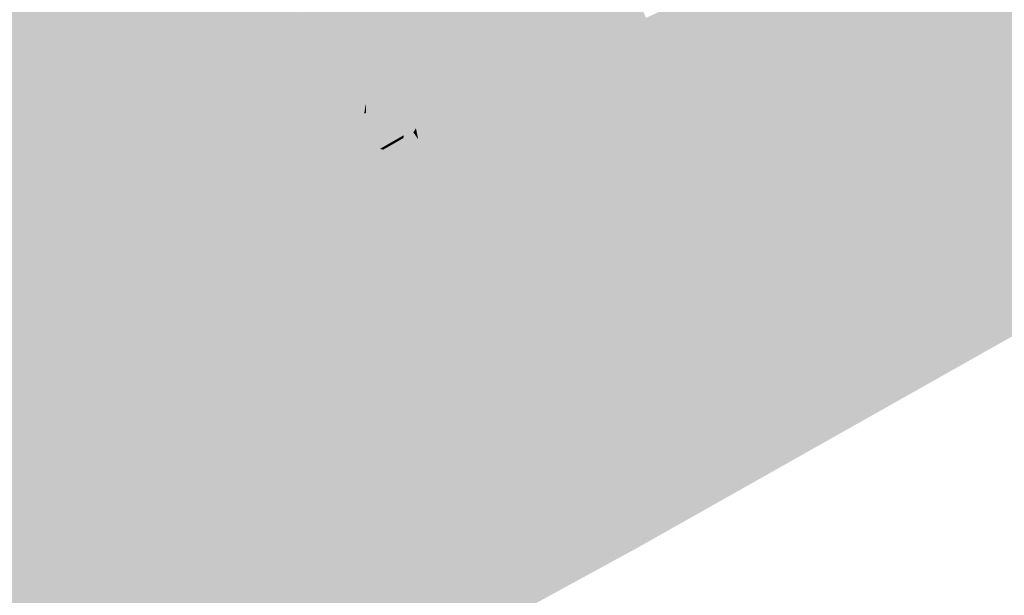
# Model space of a CAD drawing. Header units: metres. Extents: x 164696 to 183842, y 382615 to 387356.
# Tile 418 of 656: x 182645.69 to 182647.57, y 386604.42 to 386605.52. Entities that reach past the tile are written whole.
import ezdxf

# ---------------------------------------------------------------- set-up
doc = ezdxf.new("R2010")
doc.units = ezdxf.units.M
doc.layers.add('C3D-SURFACE_TINSURFACE', color=7, linetype='Continuous')

msp = doc.modelspace()

# ---------------------------------------------------------------- linework, layer by layer
at = {"layer": 'C3D-SURFACE_TINSURFACE', "color": 1, "linetype": 'Continuous', "lineweight": -3, "true_color": 0xe60000}
for points in [[(182646.859, 386605.514), (182646.5655, 386606.2112), (182646.5332, 386606.1958)], [(182646.8743, 386605.5211), (182646.8625, 386605.5851), (182646.5655, 386606.2112)], [(182646.8743, 386605.5211), (182646.5655, 386606.2112), (182646.859, 386605.514)], [(182646.8438, 386605.5069), (182646.859, 386605.514), (182646.5332, 386606.1958)], [(182646.8438, 386605.5069), (182646.5332, 386606.1958), (182646.799, 386605.5694)], [(182646.7647, 386605.4778), (182646.5009, 386606.1804), (182646.4185, 386606.1398)], [(182646.7966, 386605.4888), (182646.7876, 386605.5848), (182646.5009, 386606.1804)], [(182646.7966, 386605.4888), (182646.5009, 386606.1804), (182646.7647, 386605.4778)], [(182646.7647, 386605.4778), (182646.4185, 386606.1398), (182646.3784, 386606.1153)], [(182646.6987, 386605.4486), (182646.3784, 386606.1153), (182646.3384, 386606.0908)], [(182646.6987, 386605.4486), (182646.7647, 386605.4778), (182646.3784, 386606.1153)], [(182646.6328, 386605.4193), (182646.3384, 386606.0908), (182646.2293, 386605.538)], [(182646.6328, 386605.4193), (182646.6987, 386605.4486), (182646.3384, 386606.0908)], [(182645.6667, 386605.7344), (182645.6433, 386605.7245), (182646.0041, 386605.0601)], [(182645.6667, 386605.7344), (182646.0041, 386605.0601), (182645.7295, 386605.6248)], [(182645.9475, 386605.0281), (182645.6121, 386605.7112), (182645.5809, 386605.698)], [(182645.6433, 386605.7245), (182645.6121, 386605.7112), (182645.9758, 386605.0441)], [(182645.9475, 386605.0281), (182645.9758, 386605.0441), (182645.6121, 386605.7112)], [(182645.6433, 386605.7245), (182645.9758, 386605.0441), (182646.0041, 386605.0601)], [(182645.5497, 386605.6847), (182645.8909, 386604.9961), (182645.5809, 386605.698)], [(182645.9192, 386605.0121), (182645.5809, 386605.698), (182645.8909, 386604.9961)], [(182645.9475, 386605.0281), (182645.5809, 386605.698), (182645.9192, 386605.0121)], [(182645.5497, 386605.6847), (182645.5185, 386605.6715), (182645.8625, 386604.9801)], [(182645.5497, 386605.6847), (182645.8625, 386604.9801), (182645.8909, 386604.9961)], [(182645.4873, 386605.6582), (182645.4561, 386605.6449), (182645.7827, 386604.9394)], [(182645.4873, 386605.6582), (182645.8342, 386604.9641), (182645.5185, 386605.6715)], [(182645.4873, 386605.6582), (182645.7827, 386604.9394), (182645.8342, 386604.9641)], [(182645.5185, 386605.6715), (182645.8342, 386604.9641), (182645.8625, 386604.9801)], [(182645.3355, 386605.5877), (182645.7259, 386604.9108), (182645.4561, 386605.6449)], [(182645.4561, 386605.6449), (182645.7259, 386604.9108), (182645.7827, 386604.9394)], [(182647.0419, 386605.5993), (182646.7711, 386604.6798), (182647.4332, 386605.652)], [(182647.4332, 386605.652), (182646.7711, 386604.6798), (182646.7851, 386604.654)], [(182647.4332, 386605.652), (182646.7851, 386604.654), (182646.8154, 386604.6035)], [(182647.4332, 386605.652), (182646.8154, 386604.6035), (182646.8458, 386604.5531)], [(182647.4332, 386605.652), (182646.8458, 386604.5531), (182646.8727, 386604.5145)], [(182648.5927, 386605.6212), (182647.4332, 386605.652), (182646.8727, 386604.5145)], [(182645.7295, 386605.6248), (182646.0325, 386605.0761), (182645.7342, 386605.6275)], [(182645.7295, 386605.6248), (182646.0041, 386605.0601), (182646.0325, 386605.0761)], [(182645.7342, 386605.6275), (182646.0325, 386605.0761), (182645.9336, 386605.2884)], [(182648.5927, 386605.6212), (182646.8727, 386604.5145), (182648.7359, 386605.565)], [(182646.1048, 386605.6003), (182645.9766, 386605.3161), (182646.0951, 386605.1163)], [(182646.1048, 386605.6003), (182646.0951, 386605.1163), (182646.2109, 386605.558)], [(182647.0114, 386605.5851), (182646.7503, 386604.716), (182647.0419, 386605.5993)], [(182647.0419, 386605.5993), (182646.7503, 386604.716), (182646.7711, 386604.6798)], [(182645.669, 386604.8822), (182645.7259, 386604.9108), (182645.3355, 386605.5877)], [(182646.9886, 386605.5744), (182646.7294, 386604.7523), (182647.0114, 386605.5851)], [(182647.0114, 386605.5851), (182646.7294, 386604.7523), (182646.7503, 386604.716)], [(182646.9886, 386605.5744), (182646.963, 386605.5124), (182646.7294, 386604.7523)], [(182646.1609, 386605.1524), (182646.2109, 386605.558), (182646.0951, 386605.1163)], [(182646.1609, 386605.1524), (182646.2431, 386605.5167), (182646.2109, 386605.558)], [(182646.2431, 386605.5167), (182646.2293, 386605.538), (182646.2109, 386605.558)], [(182646.6328, 386605.4193), (182646.2293, 386605.538), (182646.2431, 386605.5167)], [(182646.1609, 386605.1524), (182646.2568, 386605.4954), (182646.2431, 386605.5167)], [(182646.4859, 386605.4217), (182646.2431, 386605.5167), (182646.2568, 386605.4954)], [(182646.5998, 386605.4046), (182646.6328, 386605.4193), (182646.2431, 386605.5167)], [(182646.5998, 386605.4046), (182646.2431, 386605.5167), (182646.4859, 386605.4217)], [(182646.8438, 386605.5069), (182646.6322, 386604.9196), (182646.859, 386605.514)], [(182646.859, 386605.514), (182646.6322, 386604.9196), (182646.6881, 386604.8272)], [(182646.8438, 386605.5069), (182646.804, 386605.4272), (182646.6322, 386604.9196)], [(182646.8743, 386605.5211), (182646.859, 386605.514), (182646.6881, 386604.8272)], [(182646.8743, 386605.5211), (182646.6881, 386604.8272), (182646.8694, 386605.4581)], [(182646.9615, 386605.515), (182646.9332, 386605.5018), (182646.7086, 386604.7886)], [(182646.9615, 386605.515), (182646.7086, 386604.7886), (182646.7294, 386604.7523)], [(182646.9615, 386605.515), (182646.7294, 386604.7523), (182646.963, 386605.5124)], [(182646.2706, 386605.4741), (182646.2568, 386605.4954), (182646.1609, 386605.1524)], [(182646.4187, 386605.432), (182646.4893, 386605.4163), (182646.2568, 386605.4954)], [(182646.4187, 386605.432), (182646.2568, 386605.4954), (182646.2706, 386605.4741)], [(182646.4859, 386605.4217), (182646.2568, 386605.4954), (182646.4893, 386605.4163)], [(182646.7966, 386605.4888), (182646.7647, 386605.4778), (182646.586, 386604.9955)], [(182646.7966, 386605.4888), (182646.586, 386604.9955), (182646.7881, 386605.4157)], [(182646.9242, 386605.4837), (182646.7086, 386604.7886), (182646.9332, 386605.5018)], [(182646.2267, 386605.1884), (182646.2706, 386605.4741), (182646.1609, 386605.1524)], [(182646.2267, 386605.1884), (182646.2844, 386605.4528), (182646.2706, 386605.4741)], [(182646.4187, 386605.432), (182646.2706, 386605.4741), (182646.2844, 386605.4528)], [(182646.6987, 386605.4486), (182646.586, 386604.9955), (182646.7647, 386605.4778)], [(182646.9242, 386605.4837), (182646.8968, 386605.4709), (182646.6881, 386604.8272)], [(182646.9242, 386605.4837), (182646.6881, 386604.8272), (182646.7086, 386604.7886)], [(182646.8968, 386605.4709), (182646.8694, 386605.4581), (182646.6881, 386604.8272)], [(182646.2624, 386605.31), (182646.2844, 386605.4528), (182646.2267, 386605.1884)], [(182646.2624, 386605.31), (182646.2912, 386605.4422), (182646.2844, 386605.4528)], [(182646.2912, 386605.4422), (182646.4256, 386605.4214), (182646.2844, 386605.4528)], [(182646.4187, 386605.432), (182646.2844, 386605.4528), (182646.4256, 386605.4214)], [(182646.6328, 386605.4193), (182646.5442, 386605.0681), (182646.6987, 386605.4486)], [(182646.6987, 386605.4486), (182646.5442, 386605.0681), (182646.5582, 386605.0439)], [(182646.6987, 386605.4486), (182646.5582, 386605.0439), (182646.5721, 386605.0197)], [(182646.6987, 386605.4486), (182646.5721, 386605.0197), (182646.586, 386604.9955)], [(182646.5815, 386605.2558), (182646.5442, 386605.0681), (182646.6328, 386605.4193)], [(182646.5676, 386605.28), (182646.6328, 386605.4193), (182646.5998, 386605.4046)], [(182646.5746, 386605.2679), (182646.6328, 386605.4193), (182646.5676, 386605.28)], [(182646.5815, 386605.2558), (182646.6328, 386605.4193), (182646.5746, 386605.2679)], [(182646.7881, 386605.4157), (182646.586, 386604.9955), (182646.6322, 386604.9196)], [(182646.7881, 386605.4157), (182646.6322, 386604.9196), (182646.804, 386605.4272)], [(182646.4012, 386605.3403), (182646.4721, 386605.3303), (182646.383, 386605.3553)], [(182646.4242, 386605.3535), (182646.383, 386605.3553), (182646.4721, 386605.3303)], [(182646.4242, 386605.3535), (182646.4721, 386605.3303), (182646.4951, 386605.3435)], [(182646.4242, 386605.3535), (182646.4951, 386605.3435), (182646.5066, 386605.3501)], [(182646.3008, 386605.2656), (182646.3341, 386605.2511), (182646.3288, 386605.3372)], [(182646.3501, 386605.3448), (182646.3288, 386605.3372), (182646.3341, 386605.2511)], [(182646.3501, 386605.3448), (182646.3341, 386605.2511), (182646.3571, 386605.2643)], [(182646.3501, 386605.3448), (182646.3571, 386605.2643), (182646.3539, 386605.347)], [(182646.3667, 386605.3205), (182646.3539, 386605.347), (182646.3571, 386605.2643)], [(182646.3897, 386605.3337), (182646.4491, 386605.3171), (182646.4012, 386605.3403)], [(182646.4012, 386605.3403), (182646.4491, 386605.3171), (182646.4721, 386605.3303)], [(182646.4917, 386605.3178), (182646.4951, 386605.3435), (182646.4721, 386605.3303)], [(182646.5066, 386605.3501), (182646.4951, 386605.3435), (182646.4917, 386605.3178)], [(182645.9336, 386605.2884), (182646.0951, 386605.1163), (182645.9766, 386605.3161)], [(182646.3667, 386605.3205), (182646.3571, 386605.2643), (182646.3801, 386605.2775)], [(182646.3667, 386605.3205), (182646.4031, 386605.2907), (182646.3782, 386605.3271)], [(182646.3667, 386605.3205), (182646.3801, 386605.2775), (182646.4031, 386605.2907)], [(182646.3782, 386605.3271), (182646.4261, 386605.3039), (182646.3897, 386605.3337)], [(182646.3782, 386605.3271), (182646.4031, 386605.2907), (182646.4261, 386605.3039)], [(182646.3897, 386605.3337), (182646.4261, 386605.3039), (182646.4491, 386605.3171)], [(182646.425, 386605.2982), (182646.4442, 386605.3092), (182646.4491, 386605.3171)], [(182646.425, 386605.2982), (182646.4491, 386605.3171), (182646.4261, 386605.3039)], [(182646.4534, 386605.2958), (182646.4491, 386605.3171), (182646.4442, 386605.3092)], [(182646.4534, 386605.2958), (182646.4721, 386605.3303), (182646.4491, 386605.3171)], [(182646.4534, 386605.2958), (182646.473, 386605.2774), (182646.4721, 386605.3303)], [(182646.4917, 386605.3178), (182646.4721, 386605.3303), (182646.473, 386605.2774)], [(182646.2624, 386605.31), (182646.2267, 386605.1884), (182646.248, 386605.2439)], [(182646.4059, 386605.2872), (182646.4261, 386605.3039), (182646.4031, 386605.2907)], [(182646.4059, 386605.2872), (182646.425, 386605.2982), (182646.4261, 386605.3039)], [(182645.9336, 386605.2884), (182646.0325, 386605.0761), (182646.0951, 386605.1163)], [(182646.3867, 386605.2762), (182646.3801, 386605.2775), (182646.3571, 386605.2643)], [(182646.3867, 386605.2762), (182646.4031, 386605.2907), (182646.3801, 386605.2775)], [(182646.3867, 386605.2762), (182646.4059, 386605.2872), (182646.4031, 386605.2907)], [(182646.248, 386605.2439), (182646.2925, 386605.2245), (182646.2974, 386605.2709)], [(182646.2974, 386605.2709), (182646.2925, 386605.2245), (182646.3008, 386605.2656)], [(182646.3008, 386605.2656), (182646.2925, 386605.2245), (182646.3341, 386605.2511)], [(182646.4044, 386605.2201), (182646.3571, 386605.2643), (182646.3341, 386605.2511)], [(182646.3867, 386605.2762), (182646.3571, 386605.2643), (182646.3884, 386605.2669)], [(182646.3884, 386605.2669), (182646.3571, 386605.2643), (182646.4159, 386605.2267)], [(182646.4044, 386605.2201), (182646.4159, 386605.2267), (182646.3571, 386605.2643)], [(182646.248, 386605.2439), (182646.2267, 386605.1884), (182646.2925, 386605.2245)], [(182646.3229, 386605.2186), (182646.3341, 386605.2511), (182646.2925, 386605.2245)], [(182646.3229, 386605.2186), (182646.4044, 386605.2201), (182646.3341, 386605.2511)], [(182646.5815, 386605.2558), (182646.5373, 386605.0802), (182646.5442, 386605.0681)], [(182646.3646, 386605.1646), (182646.2925, 386605.2245), (182646.2267, 386605.1884)], [(182646.3646, 386605.1646), (182646.3975, 386605.1826), (182646.2925, 386605.2245)], [(182646.3229, 386605.2186), (182646.2925, 386605.2245), (182646.3252, 386605.2146)], [(182646.3975, 386605.1826), (182646.3252, 386605.2146), (182646.2925, 386605.2245)], [(182646.5442, 386605.0681), (182646.2267, 386605.1884), (182646.1609, 386605.1524)], [(182646.3646, 386605.1646), (182646.2267, 386605.1884), (182646.3715, 386605.1525)], [(182646.3715, 386605.1525), (182646.2267, 386605.1884), (182646.3785, 386605.1404)], [(182646.3785, 386605.1404), (182646.2267, 386605.1884), (182646.5442, 386605.0681)], [(182646.1609, 386605.1524), (182646.0951, 386605.1163), (182646.5721, 386605.0197)], [(182646.5582, 386605.0439), (182646.5442, 386605.0681), (182646.1609, 386605.1524)], [(182646.5582, 386605.0439), (182646.1609, 386605.1524), (182646.5721, 386605.0197)], [(182646.3785, 386605.1404), (182646.5442, 386605.0681), (182646.5373, 386605.0802)], [(182646.0325, 386605.0761), (182646.0608, 386605.0921), (182646.0951, 386605.1163)], [(182646.0608, 386605.0921), (182646.586, 386604.9955), (182646.0951, 386605.1163)], [(182646.0951, 386605.1163), (182646.586, 386604.9955), (182646.5721, 386605.0197)], [(182646.0325, 386605.0761), (182646.6322, 386604.9196), (182646.0608, 386605.0921)], [(182646.0608, 386605.0921), (182646.6322, 386604.9196), (182646.586, 386604.9955)], [(182646.0041, 386605.0601), (182646.6322, 386604.9196), (182646.0325, 386605.0761)], [(182646.0041, 386605.0601), (182645.9758, 386605.0441), (182646.6322, 386604.9196)], [(182645.9475, 386605.0281), (182646.6881, 386604.8272), (182645.9758, 386605.0441)], [(182645.9758, 386605.0441), (182646.6881, 386604.8272), (182646.6322, 386604.9196)], [(182645.9475, 386605.0281), (182645.9192, 386605.0121), (182646.7086, 386604.7886)], [(182645.9475, 386605.0281), (182646.7086, 386604.7886), (182646.6881, 386604.8272)], [(182645.8625, 386604.9801), (182646.7294, 386604.7523), (182645.8909, 386604.9961)], [(182645.9192, 386605.0121), (182645.8909, 386604.9961), (182646.7086, 386604.7886)], [(182645.8909, 386604.9961), (182646.7294, 386604.7523), (182646.7086, 386604.7886)], [(182645.8342, 386604.9641), (182646.7503, 386604.716), (182645.8625, 386604.9801)], [(182645.8625, 386604.9801), (182646.7503, 386604.716), (182646.7294, 386604.7523)], [(182645.4125, 386604.4528), (182645.8342, 386604.9641), (182645.7827, 386604.9394)], [(182645.4125, 386604.4528), (182646.7851, 386604.654), (182645.8342, 386604.9641)], [(182646.7711, 386604.6798), (182646.7503, 386604.716), (182645.8342, 386604.9641)], [(182646.7851, 386604.654), (182646.7711, 386604.6798), (182645.8342, 386604.9641)], [(182645.4125, 386604.4528), (182645.7827, 386604.9394), (182645.7259, 386604.9108)], [(182645.669, 386604.8822), (182645.4125, 386604.4528), (182645.7259, 386604.9108)], [(182645.4125, 386604.4528), (182646.8154, 386604.6035), (182646.7851, 386604.654)], [(182645.4125, 386604.4528), (182646.8458, 386604.5531), (182646.8154, 386604.6035)], [(182645.4125, 386604.4528), (182646.8727, 386604.5145), (182646.8458, 386604.5531)], [(182639.9781, 386600.7541), (182640.1949, 386600.8697), (182646.8727, 386604.5145)], [(182639.9781, 386600.7541), (182646.8727, 386604.5145), (182641.2936, 386601.5079)], [(182642.3876, 386602.1216), (182641.2936, 386601.5079), (182646.8727, 386604.5145)], [(182642.3876, 386602.1216), (182646.8727, 386604.5145), (182643.9507, 386602.9677)], [(182643.6359, 386602.8184), (182643.9507, 386602.9677), (182646.8727, 386604.5145)], [(182643.6359, 386602.8184), (182646.8727, 386604.5145), (182644.8602, 386603.4988)], [(182645.4125, 386604.4528), (182644.8602, 386603.4988), (182646.8727, 386604.5145)]]:
    msp.add_solid(points, dxfattribs=at)
at = {"layer": 'C3D-SURFACE_TINSURFACE', "color": 11, "linetype": 'Continuous', "lineweight": -3, "true_color": 0xff8585}
for points in [[(182645.7161, 386605.7556), (182645.7342, 386605.6275), (182645.9336, 386605.2884)], [(182645.7161, 386605.7556), (182645.9336, 386605.2884), (182645.9766, 386605.3161)], [(182645.7161, 386605.7556), (182645.9766, 386605.3161), (182646.1048, 386605.6003)], [(182646.8285, 386605.4998), (182646.799, 386605.5694), (182646.7876, 386605.5848)], [(182646.8285, 386605.4998), (182646.7876, 386605.5848), (182646.7966, 386605.4888)], [(182646.8895, 386605.5282), (182646.8625, 386605.5851), (182646.8743, 386605.5211)], [(182646.8285, 386605.4998), (182646.8438, 386605.5069), (182646.799, 386605.5694)], [(182646.9505, 386605.5567), (182646.9615, 386605.515), (182646.981, 386605.5709)], [(182646.981, 386605.5709), (182646.9615, 386605.515), (182646.963, 386605.5124)], [(182646.981, 386605.5709), (182646.963, 386605.5124), (182646.9886, 386605.5744)], [(182646.8895, 386605.5282), (182646.8968, 386605.4709), (182646.92, 386605.5424)], [(182646.92, 386605.5424), (182646.8968, 386605.4709), (182646.9242, 386605.4837)], [(182646.92, 386605.5424), (182646.9242, 386605.4837), (182646.9505, 386605.5567)], [(182646.9505, 386605.5567), (182646.9242, 386605.4837), (182646.9332, 386605.5018)], [(182646.9505, 386605.5567), (182646.9332, 386605.5018), (182646.9615, 386605.515)], [(182646.8895, 386605.5282), (182646.8743, 386605.5211), (182646.8694, 386605.4581)], [(182646.8895, 386605.5282), (182646.8694, 386605.4581), (182646.8968, 386605.4709)], [(182646.8285, 386605.4998), (182646.804, 386605.4272), (182646.8438, 386605.5069)], [(182646.8285, 386605.4998), (182646.7966, 386605.4888), (182646.7881, 386605.4157)], [(182646.8285, 386605.4998), (182646.7881, 386605.4157), (182646.804, 386605.4272)], [(182646.2981, 386605.4315), (182646.2912, 386605.4422), (182646.2624, 386605.31)], [(182646.3119, 386605.4102), (182646.2981, 386605.4315), (182646.2624, 386605.31)], [(182646.5668, 386605.39), (182646.4256, 386605.4214), (182646.2912, 386605.4422)], [(182646.5668, 386605.39), (182646.2912, 386605.4422), (182646.2981, 386605.4315)], [(182646.3119, 386605.4102), (182646.5411, 386605.37), (182646.2981, 386605.4315)], [(182646.5411, 386605.37), (182646.5668, 386605.39), (182646.2981, 386605.4315)], [(182646.5668, 386605.39), (182646.4187, 386605.432), (182646.4256, 386605.4214)], [(182646.5668, 386605.39), (182646.4893, 386605.4163), (182646.4187, 386605.432)], [(182646.3119, 386605.4102), (182646.2624, 386605.31), (182646.248, 386605.2439)], [(182646.3119, 386605.4102), (182646.248, 386605.2439), (182646.2974, 386605.2709)], [(182646.3256, 386605.3889), (182646.3119, 386605.4102), (182646.2974, 386605.2709)], [(182646.3119, 386605.4102), (182646.3532, 386605.3636), (182646.5181, 386605.3567)], [(182646.3119, 386605.4102), (182646.5181, 386605.3567), (182646.5411, 386605.37)], [(182646.3119, 386605.4102), (182646.3256, 386605.3889), (182646.3532, 386605.3636)], [(182646.5668, 386605.39), (182646.4859, 386605.4217), (182646.4893, 386605.4163)], [(182646.5668, 386605.39), (182646.5998, 386605.4046), (182646.4859, 386605.4217)], [(182646.5668, 386605.39), (182646.5676, 386605.28), (182646.5998, 386605.4046)], [(182646.3256, 386605.3889), (182646.2974, 386605.2709), (182646.3008, 386605.2656)], [(182646.3256, 386605.3889), (182646.3008, 386605.2656), (182646.3288, 386605.3372)], [(182646.3256, 386605.3889), (182646.3288, 386605.3372), (182646.3501, 386605.3448)], [(182646.3256, 386605.3889), (182646.3501, 386605.3448), (182646.3532, 386605.3636)], [(182646.5411, 386605.37), (182646.5024, 386605.1407), (182646.5668, 386605.39)], [(182646.5668, 386605.39), (182646.5024, 386605.1407), (182646.5676, 386605.28)], [(182646.3532, 386605.3636), (182646.3501, 386605.3448), (182646.3539, 386605.347)], [(182646.3532, 386605.3636), (182646.3539, 386605.347), (182646.3667, 386605.3205)], [(182646.3532, 386605.3636), (182646.3667, 386605.3205), (182646.3782, 386605.3271)], [(182646.3532, 386605.3636), (182646.3782, 386605.3271), (182646.3897, 386605.3337)], [(182646.3532, 386605.3636), (182646.3897, 386605.3337), (182646.4012, 386605.3403)], [(182646.3532, 386605.3636), (182646.4012, 386605.3403), (182646.383, 386605.3553)], [(182646.3532, 386605.3636), (182646.383, 386605.3553), (182646.4242, 386605.3535)], [(182646.5181, 386605.3567), (182646.3532, 386605.3636), (182646.4242, 386605.3535)], [(182646.5181, 386605.3567), (182646.4242, 386605.3535), (182646.5066, 386605.3501)], [(182646.4746, 386605.1891), (182646.5411, 386605.37), (182646.5181, 386605.3567)], [(182646.4746, 386605.1891), (182646.4885, 386605.1649), (182646.5411, 386605.37)], [(182646.4746, 386605.1891), (182646.5181, 386605.3567), (182646.5066, 386605.3501)], [(182646.4885, 386605.1649), (182646.5024, 386605.1407), (182646.5411, 386605.37)], [(182646.4746, 386605.1891), (182646.5066, 386605.3501), (182646.4917, 386605.3178)], [(182646.4746, 386605.1891), (182646.4917, 386605.3178), (182646.473, 386605.2774)], [(182646.4197, 386605.2695), (182646.425, 386605.2982), (182646.4059, 386605.2872)], [(182646.4197, 386605.2695), (182646.4442, 386605.3092), (182646.425, 386605.2982)], [(182646.4197, 386605.2695), (182646.4534, 386605.2958), (182646.4442, 386605.3092)], [(182646.4197, 386605.2695), (182646.4059, 386605.2872), (182646.3867, 386605.2762)], [(182646.4197, 386605.2695), (182646.4746, 386605.1891), (182646.4534, 386605.2958)], [(182646.4746, 386605.1891), (182646.473, 386605.2774), (182646.4534, 386605.2958)], [(182646.5024, 386605.1407), (182646.5746, 386605.2679), (182646.5676, 386605.28)], [(182646.4197, 386605.2695), (182646.3867, 386605.2762), (182646.3884, 386605.2669)], [(182646.4746, 386605.1891), (182646.4197, 386605.2695), (182646.3884, 386605.2669)], [(182646.4746, 386605.1891), (182646.3884, 386605.2669), (182646.4159, 386605.2267)], [(182646.5024, 386605.1407), (182646.5164, 386605.1165), (182646.5746, 386605.2679)], [(182646.5164, 386605.1165), (182646.5815, 386605.2558), (182646.5746, 386605.2679)], [(182646.5164, 386605.1165), (182646.5303, 386605.0923), (182646.5815, 386605.2558)], [(182646.5303, 386605.0923), (182646.5373, 386605.0802), (182646.5815, 386605.2558)], [(182646.4746, 386605.1891), (182646.4159, 386605.2267), (182646.4044, 386605.2201)], [(182646.4746, 386605.1891), (182646.4044, 386605.2201), (182646.3229, 386605.2186)], [(182646.4885, 386605.1649), (182646.4746, 386605.1891), (182646.3229, 386605.2186)], [(182646.4885, 386605.1649), (182646.3229, 386605.2186), (182646.3252, 386605.2146)], [(182646.4885, 386605.1649), (182646.3252, 386605.2146), (182646.3975, 386605.1826)], [(182646.5024, 386605.1407), (182646.3975, 386605.1826), (182646.3646, 386605.1646)], [(182646.5164, 386605.1165), (182646.5024, 386605.1407), (182646.3646, 386605.1646)], [(182646.5164, 386605.1165), (182646.3646, 386605.1646), (182646.3715, 386605.1525)], [(182646.4885, 386605.1649), (182646.3975, 386605.1826), (182646.5024, 386605.1407)], [(182646.5303, 386605.0923), (182646.5164, 386605.1165), (182646.3715, 386605.1525)], [(182646.5303, 386605.0923), (182646.3715, 386605.1525), (182646.3785, 386605.1404)], [(182646.5303, 386605.0923), (182646.3785, 386605.1404), (182646.5373, 386605.0802)]]:
    msp.add_solid(points, dxfattribs=at)

doc.saveas('drawing.dxf')
